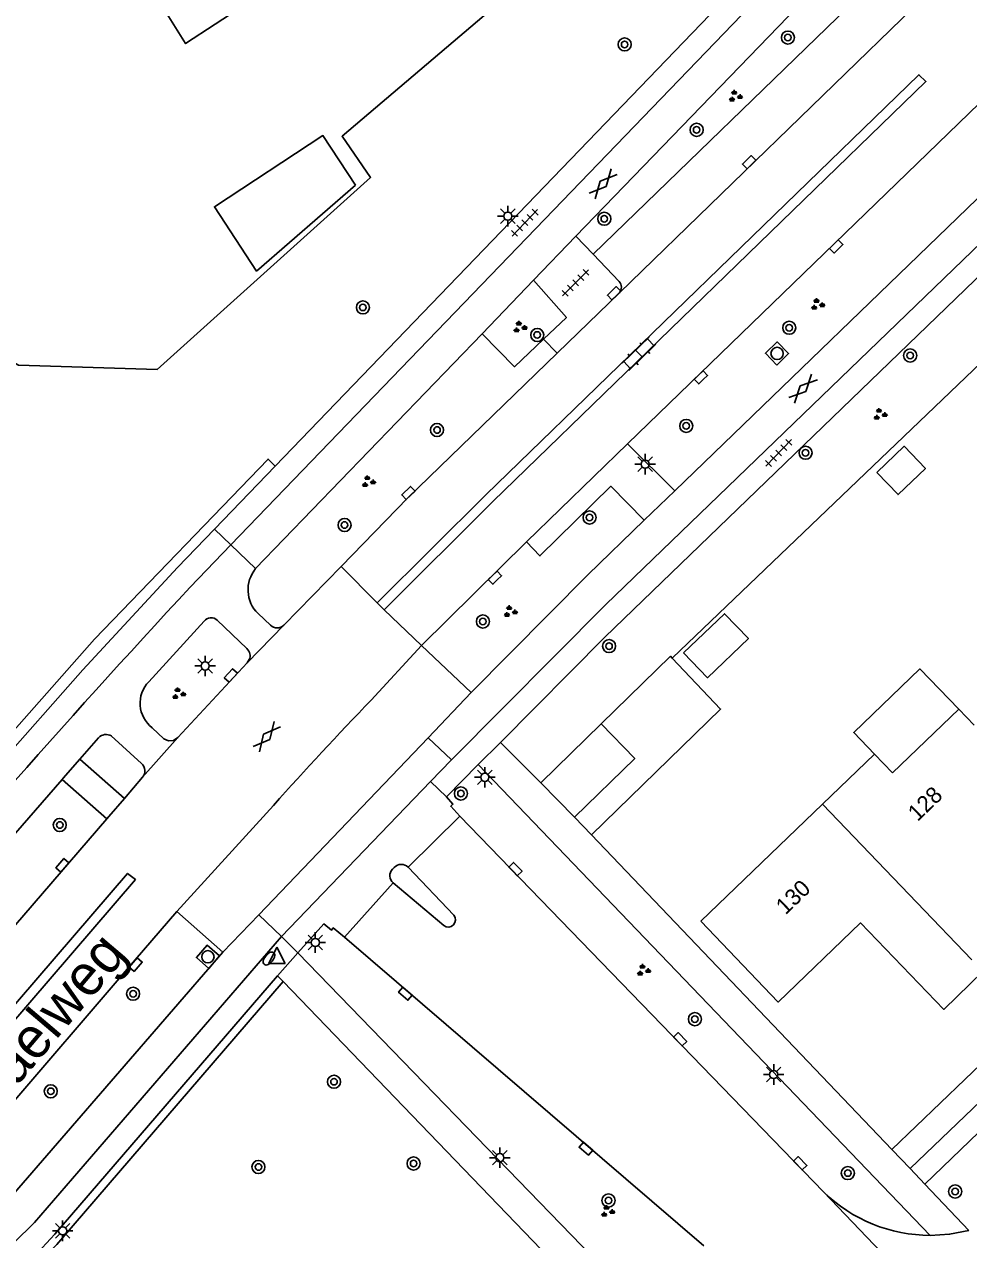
# Model space of a CAD drawing. Extents: x 137999 to 141000, y 397500 to 400501.
# Drawn here: x 138342.8 to 138400.4, y 399378.4 to 399452.6 of the extents above; entities that cross this region are included whole.
import ezdxf

# ---------------------------------------------------------------- set-up
doc = ezdxf.new("R2010")
doc.units = 0
for name, color, linetype in [('gg-afsc-erfafscheiding', 7, 'Continuous'), ('gg-afsc-hekwerk', 7, 'Continuous'), ('gg-anno-huisnummerreeks BGT', 7, 'Continuous'), ('gg-anno-openbare ruimte label', 7, 'Continuous'), ('gg-bbg-bijgebouw', 7, 'Continuous'), ('gg-bbg-gedigitaliseerde bebouwing', 7, 'Continuous'), ('gg-bbg-gedigitaliseerde bijgebouw', 7, 'Continuous'), ('gg-bbg-hoofdgebouw', 7, 'Continuous'), ('gg-bbg-luifel en loopbrug', 7, 'Continuous'), ('gg-bbg-tussenscheiding', 7, 'Continuous'), ('gg-knt-verharding', 7, 'Continuous'), ('gt-grn-groengrens', 7, 'Continuous'), ('gt-grn-weggrens', 7, 'Continuous'), ('gt-symb-boom', 7, 'Continuous'), ('gt-symb-brandkraan', 7, 'Continuous'), ('gt-symb-gesloten verharding', 7, 'Continuous'), ('gt-symb-groenvak', 7, 'Continuous'), ('gt-symb-klinker verharding', 7, 'Continuous'), ('gt-symb-kolk', 7, 'Continuous'), ('gt-symb-lichtmast', 7, 'Continuous'), ('gt-symb-rioolschacht', 7, 'Continuous'), ('gt-symb-tegel verharding', 7, 'Continuous'), ('gt-symb-waterafsluiter', 7, 'Continuous')]:
    doc.layers.add(name, color=color, linetype=linetype)

# ---------------------------------------------------------------- blocks, each defined once
blk = doc.blocks.new('gt0-BOOM')
at = {"layer": 'gt-symb-boom'}
for radius in [0.4, 0.2]:
    blk.add_circle((0, 0), radius, dxfattribs=at)
blk = doc.blocks.new('gt0-GRVAK')
at = {"layer": 'gt-symb-groenvak'}
for p, q in [((-0.11, 0.189), (-0.228, 0.24)), ((-0.182, 0.153), (0.088, 0.153)), ((-0.091, 0.211), (-0.156, 0.322)), ((-0.047, 0.214), (-0.047, 0.393)), ((-0.004, 0.211), (0.061, 0.322)), ((0.015, 0.189), (0.133, 0.24)), ((0.262, -0.052), (0.197, 0.059)), ((0.305, -0.049), (0.305, 0.13)), ((0.349, -0.052), (0.414, 0.059)), ((-0.245, -0.228), (-0.363, -0.177)), ((-0.318, -0.264), (-0.047, -0.264)), ((-0.226, -0.206), (-0.291, -0.095)), ((-0.183, -0.203), (-0.183, -0.024)), ((-0.139, -0.206), (-0.074, -0.095)), ((-0.12, -0.228), (-0.002, -0.177)), ((0.243, -0.074), (0.125, -0.023)), ((0.17, -0.11), (0.441, -0.11)), ((0.368, -0.074), (0.486, -0.023))]:
    blk.add_line(p, q, dxfattribs=at)
blk = doc.blocks.new('gt0-RS')
at = {"layer": 'gt-symb-rioolschacht'}
blk.add_lwpolyline([(-0.5, -0.5), (0.5, -0.5), (0.5, 0.5), (-0.5, 0.5)], close=True, dxfattribs=at)
blk.add_circle((0, 0), 0.375, dxfattribs=at)
blk = doc.blocks.new('gt0-KOLK')
at = {"layer": 'gt-symb-kolk'}
blk.add_lwpolyline([(0, 0), (0.375, 0), (0.375, 0.4), (-0.375, 0.4), (-0.375, 0), (0, 0)], dxfattribs=at)
blk = doc.blocks.new('gt0-LMAST')
at = {"layer": 'gt-symb-lichtmast'}
for p, q in [((-0.182, 0.173), (-0.447, 0.438)), ((-0.005, 0.246), (-0.005, 0.621)), ((0.172, 0.173), (0.437, 0.438)), ((-0.255, -0.004), (-0.63, -0.004)), ((-0.182, -0.181), (-0.447, -0.446)), ((-0.005, -0.254), (-0.005, -0.629)), ((0.437, -0.446), (0.172, -0.181)), ((0.245, -0.004), (0.62, -0.004))]:
    blk.add_line(p, q, dxfattribs=at)
blk.add_circle((-0.005, -0.004), 0.25, dxfattribs=at)
blk = doc.blocks.new('gt0-TEG1')
at = {"layer": 'gt-symb-tegel verharding'}
for p, q in [((-1.125, 0), (1.125, 0)), ((-0.9, -0.25), (-0.9, 0.25)), ((-0.45, -0.25), (-0.45, 0.25)), ((0, -0.25), (0, 0.25)), ((0.45, -0.25), (0.45, 0.25)), ((0.9, -0.25), (0.9, 0.25))]:
    blk.add_line(p, q, dxfattribs=at)
blk = doc.blocks.new('gt0-GESVH1')
at = {"layer": 'gt-symb-gesloten verharding'}
for p, q in [((-0.992, -0.261), (0.008, 0.239)), ((0.008, -0.261), (-0.992, 0.239)), ((0.008, 0.239), (1.008, -0.261)), ((1.008, 0.239), (0.008, -0.261))]:
    blk.add_line(p, q, dxfattribs=at)
blk = doc.blocks.new('gt0-KL1')
at = {"layer": 'gt-symb-klinker verharding'}
for p, q in [((-1.15, 0.3), (1.15, 0.3)), ((-1, -0.3), (-1, 0.3)), ((-0.5, 0.3), (-0.5, 0.45)), ((0, -0.3), (0, 0.3)), ((0.5, 0.3), (0.5, 0.45)), ((1, -0.3), (1, 0.3)), ((-1.15, -0.3), (1.15, -0.3)), ((-0.5, -0.45), (-0.5, -0.3)), ((0.5, -0.45), (0.5, -0.3))]:
    blk.add_line(p, q, dxfattribs=at)
blk = doc.blocks.new('gt0-BR')
at = {"layer": 'gt-symb-brandkraan'}
for centre, radius, start, end in [((-0.244, 0), 0.206, 107.56694, 252.43307), ((0.599, -2.664), 3, 106.89205, 107.56694), ((0, -0.691), 0.938, 73.10799, 106.89205), ((-0.599, -2.664), 3, 72.43309, 73.10799), ((0.244, 0), 0.206, 287.56695, 72.43309), ((0.599, 2.664), 3, 252.43307, 253.10797), ((0, 0.691), 0.938, 253.10797, 286.89206), ((-0.599, 2.664), 3, 286.89206, 287.56695)]:
    blk.add_arc(centre, radius, start, end, dxfattribs=at)
blk = doc.blocks.new('gt0-WAFSL')
at = {"layer": 'gt-symb-waterafsluiter'}
for p, q in [((-0.5, -0.333), (0, 0.667)), ((0, 0.667), (0.5, -0.333)), ((0.5, -0.333), (-0.5, -0.333))]:
    blk.add_line(p, q, dxfattribs=at)

msp = doc.modelspace()

# ---------------------------------------------------------------- linework, layer by layer
at = {"layer": 'gg-afsc-erfafscheiding'}
msp.add_line((138382.316, 399413.87), (138411.363, 399441.672), dxfattribs=at)
msp.add_lwpolyline([(138386.282, 399466.254), (138362.172, 399445.737), (138363.905, 399443.227), (138350.881, 399431.502), (138342.404, 399431.756), (138326.197, 399440.708), (138320.039, 399444.951), (138313.989, 399450.498), (138307.962, 399455.746)], dxfattribs=at)
at = {"layer": 'gg-afsc-hekwerk'}
msp.add_line((138377.386, 399403.072), (138395.74, 399383.87), dxfattribs=at)
at = {"layer": 'gg-bbg-bijgebouw'}
for p, q in [((138377.982, 399409.86), (138374.294, 399406.264)), ((138374.294, 399406.264), (138376.349, 399404.156))]:
    msp.add_line(p, q, dxfattribs=at)
msp.add_lwpolyline([(138376.349, 399404.156), (138380.037, 399407.752), (138377.982, 399409.86)], dxfattribs=at)
at = {"layer": 'gg-bbg-gedigitaliseerde bebouwing'}
for p, q in [((138399.815, 399410.754), (138395.777, 399406.859)), ((138400.752, 399409.782), (138399.815, 399410.754)), ((138391.489, 399404.951), (138394.678, 399408.005)), ((138394.678, 399408.005), (138395.777, 399406.859)), ((138391.489, 399404.951), (138384.07, 399397.8))]:
    msp.add_line(p, q, dxfattribs=at)
at = {"layer": 'gg-bbg-gedigitaliseerde bijgebouw'}
for points in [[(138349.016, 399464.87), (138356.234, 399453.759), (138352.613, 399451.397), (138345.597, 399462.649)], [(138394.818, 399425.212), (138396.483, 399426.808), (138397.778, 399425.458), (138396.113, 399423.861), (138394.818, 399425.212)], [(138383.019, 399414.188), (138385.516, 399416.581), (138386.972, 399415.061), (138384.476, 399412.668), (138383.019, 399414.188)]]:
    msp.add_lwpolyline(points, dxfattribs=at)
at = {"layer": 'gg-bbg-hoofdgebouw'}
msp.add_lwpolyline([(138401.31, 399394.75), (138398.9, 399392.42), (138393.81, 399397.7), (138388.8, 399392.87), (138384.07, 399397.8)], dxfattribs=at)
at = {"layer": 'gg-bbg-luifel en loopbrug'}
msp.add_line((138376.349, 399404.156), (138377.386, 399403.072), dxfattribs=at)
for points in [[(138362.987, 399442.743), (138356.951, 399437.508), (138354.377, 399441.428), (138360.997, 399445.775), (138362.987, 399442.743)], [(138377.386, 399403.072), (138385.272, 399410.761), (138382.316, 399413.87)], [(138377.982, 399409.86), (138382.21, 399413.981), (138382.316, 399413.87)], [(138399.815, 399410.754), (138397.444, 399413.212), (138393.402, 399409.337), (138394.678, 399408.005)]]:
    msp.add_lwpolyline(points, dxfattribs=at)
at = {"layer": 'gg-bbg-tussenscheiding'}
for p, q in [((138391.489, 399404.951), (138397.25, 399398.95)), ((138397.25, 399398.95), (138400.618, 399395.452))]:
    msp.add_line(p, q, dxfattribs=at)
at = {"layer": 'gg-knt-verharding'}
for p, q in [((138409.425, 399465.62), (138379.098, 399436.181)), ((138376.441, 399439.632), (138392.67, 399456.44)), ((138394.282, 399454.808), (138377.49, 399438.53)), ((138379.586, 399426.959), (138401.089, 399447.761)), ((138403.904, 399444.797), (138382.475, 399424.087)), ((138373.863, 399436.942), (138376.441, 399439.632)), ((138376.441, 399439.632), (138377.49, 399438.53)), ((138377.49, 399438.53), (138379.08, 399436.86)), ((138370.713, 399433.675), (138373.863, 399436.942)), ((138379.098, 399436.181), (138375.304, 399432.499)), ((138356.89, 399419.339), (138370.713, 399433.675)), ((138374.475, 399433.353), (138375.304, 399432.499)), ((138373.436, 399420.965), (138379.586, 399426.959)), ((138354.386, 399421.754), (138358.073, 399425.585)), ((138382.475, 399424.087), (138380.619, 399422.293)), ((138380.619, 399422.293), (138377.17, 399418.96)), ((138355.386, 399420.79), (138352.9, 399418.21)), ((138367.009, 399414.645), (138373.436, 399420.965)), ((138358.61, 399415.879), (138362.105, 399419.462)), ((138370.055, 399411.766), (138377.17, 399418.96)), ((138364.316, 399417.243), (138364.74, 399416.818)), ((138357.04, 399416.59), (138357.799, 399415.879)), ((138353.74, 399416.13), (138350.36, 399412.429)), ((138356.36, 399414.45), (138354.55, 399416.19)), ((138363.939, 399411.308), (138367.009, 399414.645)), ((138370.055, 399411.766), (138367.009, 399414.645)), ((138352.139, 399409.019), (138356.381, 399413.591)), ((138356.381, 399413.591), (138356.505, 399413.78)), ((138367.423, 399409.014), (138370.055, 399411.766)), ((138346.149, 399407.693), (138347.3, 399409.01)), ((138348.08, 399409.12), (138349.93, 399407.44)), ((138357.081, 399398.2), (138367.423, 399409.014)), ((138371.85, 399408.72), (138374.294, 399406.264)), ((138345.135, 399406.532), (138346.149, 399407.693)), ((138348.877, 399405.309), (138346.149, 399407.693)), ((138367.57, 399406.338), (138368.839, 399407.659)), ((138368.553, 399405.393), (138370.475, 399407.369)), ((138370.475, 399407.369), (138398.08, 399378.623)), ((138349.983, 399406.593), (138348.877, 399405.309)), ((138345.069, 399406.456), (138343.854, 399405.066)), ((138345.135, 399406.532), (138345.069, 399406.456)), ((138347.805, 399404.065), (138345.069, 399406.456)), ((138358.47, 399396.871), (138367.57, 399406.338)), ((138348.877, 399405.309), (138347.925, 399404.204)), ((138352.089, 399398.408), (138357.985, 399404.882)), ((138346.66, 399402.734), (138347.805, 399404.065)), ((138347.805, 399404.065), (138347.925, 399404.204)), ((138366.206, 399401.11), (138369.355, 399404.217)), ((138369.355, 399404.217), (138391.564, 399381.275)), ((138306.556, 399356.166), (138346.66, 399402.734)), ((138365.243, 399400.981), (138365.352, 399401.097)), ((138366.206, 399401.11), (138368.99, 399398.17)), ((138365.279, 399400.145), (138362.322, 399396.824)), ((138365.279, 399400.145), (138368.379, 399397.539)), ((138349.54, 399395.44), (138352.089, 399398.408)), ((138352.089, 399398.408), (138354.895, 399395.914)), ((138354.895, 399395.914), (138357.081, 399398.2)), ((138384.258, 399377.976), (138362.322, 399396.824)), ((138349.54, 399395.44), (138312.346, 399352.136)), ((138354.895, 399395.914), (138341.79, 399380.78)), ((138359.462, 399395.878), (138380.691, 399373.998)), ((138358.218, 399394.479), (138344.625, 399378.693)), ((138358.567, 399394.118), (138358.218, 399394.479)), ((138375.886, 399376.158), (138358.567, 399394.118)), ((138395.74, 399383.87), (138401.665, 399389.566)), ((138396.86, 399382.7), (138401.631, 399387.297)), ((138397.748, 399381.757), (138396.86, 399382.7)), ((138400.424, 399378.916), (138397.748, 399381.757))]:
    msp.add_line(p, q, dxfattribs=at)
for points in [[(138393.452, 399460.067), (138390.4, 399457.13), (138355.386, 399420.79)], [(138390.71, 399459.75), (138387.26, 399455.91), (138358.073, 399425.585)], [(138417.58, 399453.16), (138378.21, 399415.15), (138371.85, 399408.72)], [(138364.74, 399416.818), (138371.372, 399423.426), (138397.808, 399449.084), (138397.382, 399449.496), (138370.938, 399423.849), (138364.316, 399417.243)], [(138406.945, 399444.801), (138378.28, 399417.15), (138368.839, 399407.659)], [(138374.475, 399433.353), (138375.864, 399434.679), (138373.863, 399436.942)], [(138362.105, 399419.462), (138366.19, 399423.65), (138375.304, 399432.499)], [(138340.962, 399407.094), (138346.35, 399413.16), (138352.12, 399419.4), (138354.386, 399421.754)], [(138350.57, 399409.62), (138351.28, 399408.949), (138351.561, 399408.819), (138351.871, 399408.841), (138352.139, 399409.019)], [(138369.355, 399404.217), (138368.805, 399404.824), (138368.936, 399404.952), (138368.553, 399405.393)], [(138343.854, 399405.066), (138340.72, 399401.48), (138334.87, 399394.6), (138310.03, 399364.42)], [(138311.353, 399356.855), (138349.07, 399400.723), (138349.555, 399400.349), (138311.835, 399356.449)], [(138362.322, 399396.824), (138361.626, 399397.403), (138361.513, 399397.254), (138361.054, 399397.641), (138359.462, 399395.878)], [(138358.47, 399396.871), (138343.39, 399379.41), (138340.87, 399376.94), (138334.26, 399371.74), (138332.35, 399369.94), (138323.07, 399358.84), (138304.74, 399337.64), (138294.47, 399326.69), (138291.57, 399323.87), (138289.3, 399321.98), (138286.51, 399319.88)], [(138398.08, 399378.623), (138399.261, 399378.695), (138400.424, 399378.916)]]:
    msp.add_lwpolyline(points, dxfattribs=at)
for centre, radius, start, end in [((138378.726, 399436.511), 0.497, 318.44083, 44.59624), ((138358.463, 399418.046), 2.036, 140.58685, 225.65968), ((138777.034, 399024.076), 578.992, 137.099691, 140.463438), ((138354.172, 399415.791), 0.549, 46.55241, 141.92038), ((138358.204, 399416.313), 0.594, 226.93408, 313.06592), ((138355.948, 399414.01), 0.602, 337.5371, 46.88592), ((138351.731, 399411.119), 1.896, 136.29864, 232.25228), ((138526.714, 399254.518), 226.006, 136.0729, 138.29391), ((138347.761, 399408.565), 0.641, 60.09912, 135.95536), ((138349.52, 399406.989), 0.61, 319.4625, 47.69859), ((138365.663, 399400.58), 0.58, 136.33017, 228.60135), ((138365.786, 399400.658), 0.617, 47.10605, 134.63819), ((138368.646, 399397.892), 0.442, 232.86173, 38.98338), ((138398.095, 399387.992), 9.369, 225.8011, 269.90643), ((138321.444, 399399.281), 31.003, 307.30557, 318.39114)]:
    msp.add_arc(centre, radius, start, end, dxfattribs=at)
at = {"layer": 'gt-grn-groengrens'}
for p, q in [((138382.475, 399424.087), (138379.586, 399426.959)), ((138358.567, 399394.118), (138344.999, 399378.361)), ((138397.748, 399381.757), (138402.529, 399386.363))]:
    msp.add_line(p, q, dxfattribs=at)
for points in [[(138374.475, 399433.353), (138372.703, 399431.661), (138370.713, 399433.675)], [(138358.073, 399425.585), (138357.647, 399426.027), (138347.058, 399415.025), (138340.437, 399407.56), (138340.962, 399407.094)], [(138373.436, 399420.965), (138374.251, 399420.108), (138378.575, 399424.371), (138380.619, 399422.293)]]:
    msp.add_lwpolyline(points, dxfattribs=at)
msp.add_arc((138321.484, 399399.239), 31.446, 307.29772, 318.39896, dxfattribs=at)
at = {"layer": 'gt-grn-weggrens'}
for p, q in [((138355.386, 399420.79), (138354.386, 399421.754)), ((138356.89, 399419.339), (138355.386, 399420.79)), ((138364.316, 399417.243), (138362.105, 399419.462)), ((138364.74, 399416.818), (138367.009, 399414.645)), ((138356.381, 399413.591), (138358.61, 399415.879)), ((138349.983, 399406.593), (138352.139, 399409.019)), ((138368.839, 399407.659), (138367.423, 399409.014)), ((138370.475, 399407.369), (138371.85, 399408.72)), ((138368.553, 399405.393), (138367.57, 399406.338)), ((138358.47, 399396.871), (138357.081, 399398.2)), ((138359.462, 399395.878), (138358.47, 399396.871)), ((138359.462, 399395.878), (138358.218, 399394.479)), ((138395.74, 399383.87), (138396.86, 399382.7)), ((138391.564, 399381.275), (138406.309, 399365.881))]:
    msp.add_line(p, q, dxfattribs=at)

# ---------------------------------------------------------------- block references
at = {"layer": 'gt-symb-boom'}
for p in [(138389.388, 399451.761), (138379.419, 399451.343), (138383.815, 399446.131), (138378.177, 399440.699), (138363.44, 399435.288), (138389.468, 399434.045), (138374.082, 399433.603), (138396.854, 399432.349), (138367.965, 399427.801), (138383.179, 399428.049), (138390.466, 399426.41), (138362.32, 399421.999), (138377.28, 399422.457), (138370.765, 399416.109), (138378.467, 399414.607), (138369.425, 399405.607), (138344.93, 399403.682), (138349.41, 399393.377), (138383.709, 399391.828), (138361.675, 399388.007), (138344.38, 399387.421), (138357.06, 399382.8), (138366.535, 399383.014), (138393.045, 399382.43), (138399.597, 399381.301), (138378.435, 399380.754)]:
    msp.add_blockref('gt0-BOOM', p, dxfattribs=at)
at = {"layer": 'gt-symb-brandkraan', "rotation": -129.11608916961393}
msp.add_blockref('gt0-BR', (138357.704, 399395.527), dxfattribs=at)
at = {"layer": 'gt-symb-gesloten verharding'}
for p, rotation in [((138378.09, 399442.831), 48.00000872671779), ((138390.298, 399430.328), 45.97239510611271), ((138357.584, 399409.07), -130.010957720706)]:
    msp.add_blockref('gt0-GESVH1', p, dxfattribs=dict(at, rotation=rotation))
at = {"layer": 'gt-symb-groenvak'}
for p in [(138386.157, 399448.171), (138391.18, 399435.46), (138373.006, 399434.077), (138394.994, 399428.75), (138363.756, 399424.639), (138372.419, 399416.704), (138352.171, 399411.693), (138380.55, 399394.805), (138378.359, 399380.085)]:
    msp.add_blockref('gt0-GRVAK', p, dxfattribs=at)
at = {"layer": 'gt-symb-klinker verharding', "rotation": -135.97239510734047}
msp.add_blockref('gt0-KL1', (138380.294, 399432.456), dxfattribs=at)
at = {"layer": 'gt-symb-kolk'}
for p, rotation in [((138387.159, 399444.01), 44.14973636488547), ((138392.472, 399438.866), 44.02760489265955), ((138378.914, 399436.007), 44.14973636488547), ((138384.214, 399430.875), 44.02760489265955), ((138366.355, 399423.809), 44.189646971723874), ((138371.64, 399418.642), 44.51376743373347), ((138355.524, 399412.673), 47.14809157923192), ((138345.242, 399401.092), 49.299255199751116), ((138372.606, 399400.846), -45.89137585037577), ((138349.718, 399395.03), 49.137593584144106), ((138365.905, 399393.223), -40.66340386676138), ((138382.665, 399390.462), -45.89137585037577), ((138376.922, 399383.761), -40.66340386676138), ((138389.996, 399382.892), -45.89137585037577)]:
    msp.add_blockref('gt0-KOLK', p, dxfattribs=dict(at, rotation=rotation))
at = {"layer": 'gt-symb-lichtmast'}
for p in [(138372.295, 399440.863), (138380.678, 399425.72), (138353.815, 399413.395), (138370.887, 399406.597), (138360.536, 399396.509), (138388.525, 399388.45), (138371.802, 399383.371), (138345.114, 399378.907)]:
    msp.add_blockref('gt0-LMAST', p, dxfattribs=at)
at = {"layer": 'gt-symb-rioolschacht'}
for p, rotation in [((138388.725, 399432.476), 44.02760489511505), ((138353.976, 399395.634), 49.137593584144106)]:
    msp.add_blockref('gt0-RS', p, dxfattribs=dict(at, rotation=rotation))
at = {"layer": 'gt-symb-tegel verharding'}
for p, rotation in [((138373.325, 399440.455), 45.972395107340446), ((138376.425, 399436.786), 45), ((138388.822, 399426.402), 45.972395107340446)]:
    msp.add_blockref('gt0-TEG1', p, dxfattribs=dict(at, rotation=rotation))
at = {"layer": 'gt-symb-waterafsluiter'}
msp.add_blockref('gt0-WAFSL', (138358.191, 399395.558), dxfattribs=at)

# ---------------------------------------------------------------- texts
at = {"layer": 'gg-anno-huisnummerreeks BGT'}
for s, p in [('128', (138397.3, 399403.857)), ('130', (138389.24, 399398.157))]:
    msp.add_text(s, height=1, rotation=43.9, dxfattribs=at).set_placement(p)
at = {"layer": 'gg-anno-openbare ruimte label'}
msp.add_text('Durendaelweg', height=2.5, rotation=49.7, dxfattribs=at).set_placement((138335.19, 399379.319))

doc.saveas('drawing.dxf')
